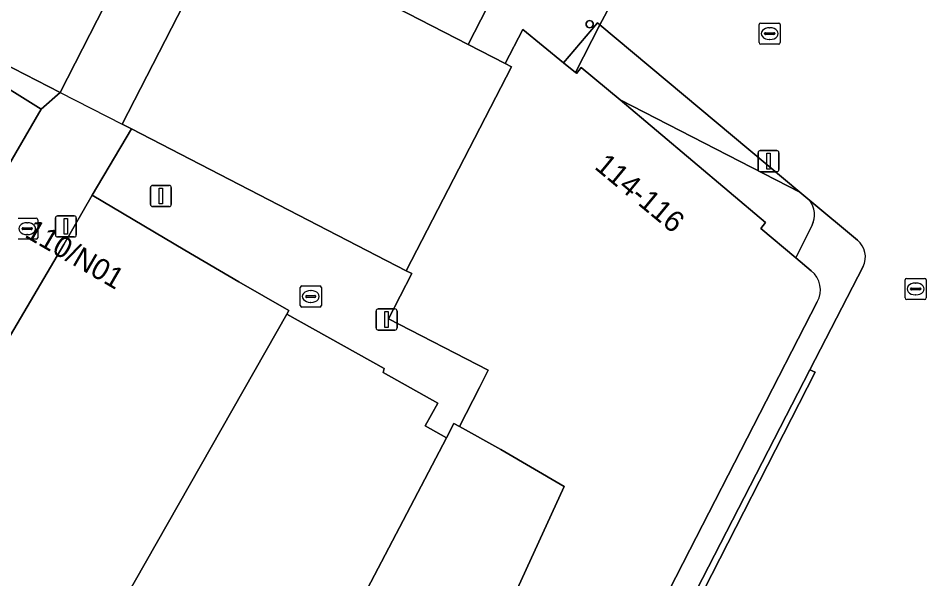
# Model space of a CAD drawing. Extents: x 161087 to 161926, y 382572 to 383873.
# Drawn here: x 161551.15 to 161594.31, y 383061.22 to 383087.77 of the extents above; entities that cross this region are included whole.
import ezdxf

# ---------------------------------------------------------------- set-up
doc = ezdxf.new("R2010")
doc.units = 0
for name, color, linetype in [('IMGEO_Erf', 7, 'Continuous'), ('IMGEO_Kolk', 7, 'Continuous'), ('IMGEO_Lichtmast', 7, 'Continuous'), ('IMGEO_Pand', 7, 'Continuous'), ('IMGEO_Pand_nummerreeks', 7, 'Continuous'), ('IMGEO_Pand_overbouw', 7, 'Continuous'), ('IMGEO_Rioolput', 7, 'Continuous'), ('IMGEO_Voetgangersgebied_open', 7, 'Continuous'), ('IMGEO_Voetpad_op_trap', 7, 'Continuous')]:
    doc.layers.add(name, color=color, linetype=linetype)

msp = doc.modelspace()

# ---------------------------------------------------------------- linework, layer by layer
at = {"layer": 'IMGEO_Erf'}
msp.add_lwpolyline([(161538.581, 383088.657), (161539.865, 383087.552), (161537.25, 383084.336), (161538.376, 383083.711), (161536.077, 383079.736), (161535.442, 383077.298), (161535.054, 383076.185), (161535.139, 383076.133), (161538.04, 383074.35), (161539.209, 383076.273), (161538.631, 383076.666), (161542.713, 383083.461), (161539.594, 383085.305), (161542.349, 383088.905), (161546.368, 383086.179), (161546.765, 383086.876), (161552.246, 383083.465), (161553.144, 383084.255), (161547.051, 383087.378), (161546.314, 383087.756), (161546.562, 383088.236)], dxfattribs=at)
msp.add_lwpolyline([(161569.812, 383075.673), (161569.549, 383075.808), (161556.522, 383082.525), (161554.667, 383079.379), (161559.06, 383076.784), (161561.604, 383075.288), (161563.984, 383073.918), (161563.885, 383073.744), (161568.506, 383071.171), (161568.452, 383070.991), (161571.045, 383069.541), (161570.446, 383068.468), (161571.449, 383067.89), (161571.806, 383068.572), (161572.063, 383068.429), (161573.019, 383070.284), (161573.436, 383071.093), (161568.708, 383073.531)], close=True, dxfattribs=at)
at = {"layer": 'IMGEO_Kolk'}
for p, q in [((161586.274, 383086.611), (161586.274, 383087.463)), ((161586.349, 383087.537), (161587.201, 383087.537)), ((161586.762, 383087.317), (161586.787, 383087.317)), ((161587.275, 383087.463), (161587.275, 383086.611)), ((161586.533, 383087.031), (161586.533, 383087.043)), ((161586.971, 383086.994), (161586.573, 383086.994)), ((161586.576, 383087.08), (161586.974, 383087.08)), ((161587.017, 383087.043), (161587.017, 383087.031)), ((161587.201, 383086.537), (161586.349, 383086.537)), ((161586.785, 383086.757), (161586.76, 383086.757)), ((161551.155, 383078.298), (161552.007, 383078.298)), ((161552.081, 383078.224), (161552.081, 383077.372)), ((161551.339, 383077.792), (161551.339, 383077.804)), ((161551.382, 383077.841), (161551.78, 383077.841)), ((161551.568, 383078.078), (161551.593, 383078.078)), ((161551.823, 383077.804), (161551.823, 383077.792)), ((161551.777, 383077.755), (161551.379, 383077.755)), ((161551.591, 383077.518), (161551.566, 383077.518)), ((161552.007, 383077.298), (161551.155, 383077.298)), ((161564.521, 383074.162), (161564.521, 383075.014)), ((161564.596, 383075.088), (161565.448, 383075.088)), ((161565.009, 383074.868), (161565.034, 383074.868)), ((161565.522, 383075.014), (161565.522, 383074.162)), ((161564.78, 383074.582), (161564.78, 383074.594)), ((161565.218, 383074.545), (161564.82, 383074.545)), ((161564.823, 383074.631), (161565.221, 383074.631)), ((161565.264, 383074.594), (161565.264, 383074.582)), ((161565.448, 383074.088), (161564.596, 383074.088)), ((161565.032, 383074.308), (161565.007, 383074.308))]:
    msp.add_line(p, q, dxfattribs=at)
for points in [[(161586.274, 383086.611), (161586.274, 383087.463)], [(161586.349, 383087.537), (161587.201, 383087.537)], [(161587.275, 383087.463), (161587.275, 383086.611)], [(161587.201, 383086.537), (161586.349, 383086.537)], [(161551.155, 383078.298), (161552.007, 383078.298)], [(161552.081, 383078.224), (161552.081, 383077.372)], [(161552.007, 383077.298), (161551.155, 383077.298)], [(161564.521, 383074.162), (161564.521, 383075.014)], [(161564.596, 383075.088), (161565.448, 383075.088)], [(161565.522, 383075.014), (161565.522, 383074.162)], [(161565.448, 383074.088), (161564.596, 383074.088)]]:
    msp.add_lwpolyline(points, dxfattribs=at)
for centre, radius, start, end in [((161586.351, 383087.461), 0.0765, 91.552, 178.448), ((161586.351, 383087.461), 0.0765, 91.552, 178.448), ((161587.199, 383087.461), 0.0765, 1.552, 88.448), ((161587.199, 383087.461), 0.0765, 1.552, 88.448), ((161586.573, 383087.04), 0.0403, 85.8775, 175.7526), ((161586.57, 383087.03), 0.0366, 178.938, 274.7102), ((161586.974, 383087.037), 0.043, 264.8664, 352.4533), ((161586.978, 383087.042), 0.0386, 1.7309, 96.639), ((161586.351, 383086.613), 0.0765, 181.552, 268.448), ((161586.351, 383086.613), 0.0765, 181.552, 268.448), ((161587.199, 383086.613), 0.0765, 271.552, 358.448), ((161587.199, 383086.613), 0.0765, 271.552, 358.448), ((161552.005, 383078.222), 0.0765, 1.552, 88.448), ((161552.005, 383078.222), 0.0765, 1.552, 88.448), ((161551.379, 383077.801), 0.0403, 85.8775, 175.7526), ((161551.376, 383077.791), 0.0366, 178.938, 274.7102), ((161551.78, 383077.798), 0.043, 264.8664, 352.4533), ((161551.784, 383077.803), 0.0386, 1.7309, 96.639), ((161552.005, 383077.374), 0.0765, 271.552, 358.448), ((161552.005, 383077.374), 0.0765, 271.552, 358.448), ((161564.598, 383075.012), 0.0765, 91.552, 178.448), ((161564.598, 383075.012), 0.0765, 91.552, 178.448), ((161565.446, 383075.012), 0.0765, 1.552, 88.448), ((161565.446, 383075.012), 0.0765, 1.552, 88.448), ((161564.82, 383074.591), 0.0403, 85.8775, 175.7526), ((161564.817, 383074.581), 0.0366, 178.938, 274.7102), ((161565.221, 383074.588), 0.043, 264.8664, 352.4533), ((161565.225, 383074.593), 0.0386, 1.7309, 96.639), ((161564.598, 383074.164), 0.0765, 181.552, 268.448), ((161564.598, 383074.164), 0.0765, 181.552, 268.448), ((161565.446, 383074.164), 0.0765, 271.552, 358.448), ((161565.446, 383074.164), 0.0765, 271.552, 358.448)]:
    msp.add_arc(centre, radius, start, end, dxfattribs=at)
for centre, major_axis, ratio, start_param, end_param in [((161586.761, 383087.037), (-0.387, 0.002), 0.722429, 4.712389, 7.853982), ((161586.786, 383087.037), (-0.39, 0.002), 0.717154, 1.570796, 4.712389), ((161551.567, 383077.798), (-0.387, 0.002), 0.722429, 4.712389, 7.853982), ((161551.592, 383077.798), (-0.39, 0.002), 0.717154, 1.570796, 4.712389), ((161565.008, 383074.588), (-0.387, 0.002), 0.722429, 4.712389, 7.853982), ((161565.033, 383074.588), (-0.39, 0.002), 0.717154, 1.570796, 4.712389)]:
    msp.add_ellipse(centre, major_axis=major_axis, ratio=ratio, start_param=start_param, end_param=end_param, dxfattribs=at)
at = {"layer": 'IMGEO_Lichtmast'}
for p, q in [((161586.221, 383080.596), (161586.221, 383081.396)), ((161586.221, 383081.396), (161586.221, 383080.596)), ((161586.321, 383081.496), (161587.111, 383081.496)), ((161587.111, 383081.496), (161586.321, 383081.496)), ((161587.211, 383081.396), (161587.211, 383080.596)), ((161587.211, 383080.596), (161587.211, 383081.396)), ((161587.111, 383080.496), (161586.321, 383080.496)), ((161586.321, 383080.496), (161587.111, 383080.496)), ((161557.421, 383078.944), (161557.421, 383079.744)), ((161557.421, 383079.744), (161557.421, 383078.944)), ((161557.521, 383079.844), (161558.311, 383079.844)), ((161558.311, 383079.844), (161557.521, 383079.844)), ((161558.411, 383079.744), (161558.411, 383078.944)), ((161558.411, 383078.944), (161558.411, 383079.744)), ((161558.311, 383078.844), (161557.521, 383078.844)), ((161557.521, 383078.844), (161558.311, 383078.844)), ((161552.919, 383077.506), (161552.919, 383078.306)), ((161552.919, 383078.306), (161552.919, 383077.506)), ((161553.019, 383078.406), (161553.809, 383078.406)), ((161553.809, 383078.406), (161553.019, 383078.406)), ((161553.909, 383078.306), (161553.909, 383077.506)), ((161553.909, 383077.506), (161553.909, 383078.306)), ((161553.809, 383077.406), (161553.019, 383077.406)), ((161553.019, 383077.406), (161553.809, 383077.406)), ((161568.219, 383073.998), (161569.009, 383073.998)), ((161569.009, 383073.998), (161568.219, 383073.998)), ((161568.119, 383073.098), (161568.119, 383073.898)), ((161568.119, 383073.898), (161568.119, 383073.098)), ((161569.109, 383073.898), (161569.109, 383073.098)), ((161569.109, 383073.098), (161569.109, 383073.898)), ((161569.009, 383072.998), (161568.219, 383072.998)), ((161568.219, 383072.998), (161569.009, 383072.998))]:
    msp.add_line(p, q, dxfattribs=at)
for points in [[(161586.641, 383081.371), (161586.791, 383081.371), (161586.791, 383080.621), (161586.641, 383080.621), (161586.641, 383081.371)], [(161557.841, 383079.719), (161557.991, 383079.719), (161557.991, 383078.969), (161557.841, 383078.969), (161557.841, 383079.719)], [(161553.339, 383078.281), (161553.489, 383078.281), (161553.489, 383077.531), (161553.339, 383077.531), (161553.339, 383078.281)], [(161568.539, 383073.873), (161568.689, 383073.873), (161568.689, 383073.123), (161568.539, 383073.123), (161568.539, 383073.873)]]:
    msp.add_lwpolyline(points, dxfattribs=at)
for centre, start, end in [((161586.321, 383081.396), 90, 180), ((161586.321, 383081.396), 90, 180), ((161587.111, 383081.396), 0, 90), ((161587.111, 383081.396), 360, 90), ((161586.321, 383080.596), 180, 270), ((161586.321, 383080.596), 180, 270), ((161587.111, 383080.596), 270, 0), ((161587.111, 383080.596), 270, 0), ((161557.521, 383079.744), 90, 180), ((161557.521, 383079.744), 90, 180), ((161558.311, 383079.744), 0, 90), ((161558.311, 383079.744), 360, 90), ((161557.521, 383078.944), 180, 270), ((161557.521, 383078.944), 180, 270), ((161558.311, 383078.944), 270, 0), ((161558.311, 383078.944), 270, 0), ((161553.019, 383078.306), 90, 180), ((161553.019, 383078.306), 90, 180), ((161553.809, 383078.306), 0, 90), ((161553.809, 383078.306), 360, 90), ((161553.019, 383077.506), 180, 270), ((161553.019, 383077.506), 180, 270), ((161553.809, 383077.506), 270, 0), ((161553.809, 383077.506), 270, 0), ((161568.219, 383073.898), 90, 180), ((161568.219, 383073.898), 90, 180), ((161569.009, 383073.898), 0, 90), ((161569.009, 383073.898), 360, 90), ((161568.219, 383073.098), 180, 270), ((161568.219, 383073.098), 180, 270), ((161569.009, 383073.098), 270, 0), ((161569.009, 383073.098), 270, 0)]:
    msp.add_arc(centre, 0.1, start, end, dxfattribs=at)
at = {"layer": 'IMGEO_Pand'}
for points in [[(161560.802, 383099.203), (161554.825, 383104.212), (161551.371, 383107.107), (161546.531, 383111.162), (161540.093, 383103.474), (161537.689, 383100.604), (161535.244, 383097.685), (161546.562, 383088.236), (161546.314, 383087.756), (161547.051, 383087.378), (161553.144, 383084.255), (161558.078, 383093.898)], [(161574.532, 383085.467), (161574.238, 383085.619), (161572.482, 383086.522), (161561.044, 383092.406), (161556.085, 383082.756), (161556.522, 383082.525), (161569.549, 383075.808)], [(161542.713, 383083.461), (161549.645, 383079.028), (161552.246, 383083.465), (161546.765, 383086.876), (161546.368, 383086.179), (161542.349, 383088.905), (161539.594, 383085.305)], [(161578.406, 383087.538), (161578.343, 383087.626), (161578.24, 383087.659), (161578.137, 383087.626), (161578.074, 383087.538), (161578.074, 383087.43), (161578.137, 383087.342), (161578.24, 383087.309), (161578.343, 383087.342), (161578.406, 383087.43)], [(161563.885, 383073.744), (161563.984, 383073.918), (161561.604, 383075.288), (161559.06, 383076.784), (161554.667, 383079.379), (161553.325, 383077.057), (161550.47, 383072.214), (161549.931, 383071.28), (161547.166, 383066.299), (161543.558, 383060.083), (161543.597, 383060.058), (161543.133, 383059.205), (161543.496, 383059), (161543.471, 383058.927), (161550.507, 383054.731), (161550.528, 383054.765), (161550.945, 383054.534), (161551.03, 383054.681), (161552.241, 383053.949), (161552.15, 383053.812), (161552.45, 383053.659), (161552.611, 383053.941)], [(161571.449, 383067.89), (161570.446, 383068.468), (161571.045, 383069.541), (161568.452, 383070.991), (161568.506, 383071.171), (161563.885, 383073.744), (161552.611, 383053.941), (161552.45, 383053.659), (161555.5, 383052.104), (161558.996, 383050.282), (161561.556, 383049.009)], [(161577.03, 383065.585), (161574.029, 383067.333), (161572.063, 383068.429), (161571.806, 383068.572), (161571.449, 383067.89), (161561.556, 383049.009), (161561.917, 383048.829), (161567.422, 383046.104), (161567.849, 383045.905), (161570.86, 383052.105)]]:
    msp.add_lwpolyline(points, close=True, dxfattribs=at)
for points in [[(161588.745, 383075.803), (161588.01, 383076.423), (161586.346, 383077.81), (161586.573, 383078.094), (161579.693, 383083.893), (161577.836, 383085.436), (161577.615, 383085.151), (161577.569, 383085.188), (161577.004, 383085.651), (161575.07, 383087.235), (161574.238, 383085.619), (161574.532, 383085.467), (161569.549, 383075.808), (161569.812, 383075.673), (161568.708, 383073.531), (161573.436, 383071.093), (161573.019, 383070.284), (161572.063, 383068.429), (161574.029, 383067.333), (161577.03, 383065.585), (161570.86, 383052.105)], [(161574.358, 383045.765), (161582.98, 383062.581), (161589.03, 383074.337)]]:
    msp.add_lwpolyline(points, dxfattribs=at)
msp.add_arc((161588.021, 383074.902), 1.156, 330.7707, 51.2322, dxfattribs=at)
at = {"layer": 'IMGEO_Pand_overbouw'}
msp.add_lwpolyline([(161574.176, 383110.98), (161571.464, 383112.365), (161567.692, 383105.068), (161564.876, 383099.62), (161561.044, 383092.406), (161572.482, 383086.522), (161574.238, 383085.619), (161575.07, 383087.235), (161577.004, 383085.651), (161577.569, 383085.188), (161578.937, 383087.864), (161581.737, 383093.34), (161583.61, 383097.002)], dxfattribs=at)
for points in [[(161558.078, 383093.898), (161553.144, 383084.255), (161556.085, 383082.756), (161561.044, 383092.406)], [(161579.693, 383083.893), (161586.573, 383078.094), (161586.346, 383077.81), (161588.01, 383076.423), (161588.788, 383077.972), (161588.841, 383078.111), (161588.876, 383078.258), (161588.893, 383078.412), (161588.889, 383078.567), (161588.865, 383078.721), (161588.821, 383078.869), (161588.759, 383079.008), (161588.682, 383079.134), (161588.209, 383079.529)]]:
    msp.add_lwpolyline(points, close=True, dxfattribs=at)
at = {"layer": 'IMGEO_Rioolput'}
for p, q in [((161593.191, 383074.519), (161593.191, 383075.371)), ((161593.266, 383075.445), (161594.118, 383075.445)), ((161593.679, 383075.225), (161593.704, 383075.225)), ((161594.192, 383075.371), (161594.192, 383074.519)), ((161593.45, 383074.939), (161593.45, 383074.951)), ((161593.888, 383074.902), (161593.49, 383074.902)), ((161593.493, 383074.988), (161593.891, 383074.988)), ((161593.934, 383074.951), (161593.934, 383074.939)), ((161594.118, 383074.445), (161593.266, 383074.445)), ((161593.702, 383074.665), (161593.677, 383074.665))]:
    msp.add_line(p, q, dxfattribs=at)
for points in [[(161593.191, 383074.519), (161593.191, 383075.371)], [(161593.266, 383075.445), (161594.118, 383075.445)], [(161594.192, 383075.371), (161594.192, 383074.519)], [(161594.118, 383074.445), (161593.266, 383074.445)]]:
    msp.add_lwpolyline(points, dxfattribs=at)
for centre, radius, start, end in [((161593.268, 383075.369), 0.0765, 91.552, 178.448), ((161593.268, 383075.369), 0.0765, 91.552, 178.448), ((161594.116, 383075.369), 0.0765, 1.552, 88.448), ((161594.116, 383075.369), 0.0765, 1.552, 88.448), ((161593.49, 383074.948), 0.0403, 85.8775, 175.7526), ((161593.487, 383074.938), 0.0366, 178.938, 274.7102), ((161593.891, 383074.945), 0.043, 264.8664, 352.4533), ((161593.895, 383074.95), 0.0386, 1.7309, 96.639), ((161593.268, 383074.521), 0.0765, 181.552, 268.448), ((161593.268, 383074.521), 0.0765, 181.552, 268.448), ((161594.116, 383074.521), 0.0765, 271.552, 358.448), ((161594.116, 383074.521), 0.0765, 271.552, 358.448)]:
    msp.add_arc(centre, radius, start, end, dxfattribs=at)
for centre, major_axis, ratio, start_param, end_param in [((161593.678, 383074.945), (-0.387, 0.002), 0.722429, 4.712389, 7.853982), ((161593.703, 383074.945), (-0.39, 0.002), 0.717154, 1.570796, 4.712389)]:
    msp.add_ellipse(centre, major_axis=major_axis, ratio=ratio, start_param=start_param, end_param=end_param, dxfattribs=at)
at = {"layer": 'IMGEO_Voetgangersgebied_open'}
for points in [[(161619.336, 383137.341), (161594.067, 383088.229), (161583.61, 383097.002), (161581.737, 383093.34), (161578.937, 383087.864), (161578.729, 383087.457), (161588.209, 383079.529), (161588.682, 383079.134), (161590.93, 383077.254)], [(161574.176, 383110.98), (161571.464, 383112.365), (161567.692, 383105.068), (161564.876, 383099.62), (161561.044, 383092.406), (161572.482, 383086.522), (161574.905, 383091.235), (161577.714, 383096.699), (161582.774, 383106.541), (161575.682, 383110.181)], [(161553.325, 383077.057), (161554.667, 383079.379), (161556.522, 383082.525), (161556.085, 383082.756), (161561.044, 383092.406), (161558.078, 383093.898), (161553.144, 383084.255), (161552.246, 383083.465), (161549.645, 383079.028), (161539.337, 383061.444), (161534.446, 383064.519), (161530.421, 383067.05), (161530.036, 383067.292), (161526.752, 383069.185), (161522.061, 383071.888), (161521.372, 383072.291), (161517.755, 383074.458), (161514.291, 383076.533)], [(161588.682, 383079.134), (161588.209, 383079.529), (161579.693, 383083.893), (161586.573, 383078.094), (161586.346, 383077.81), (161588.01, 383076.423), (161588.788, 383077.972)], [(161590.93, 383077.254), (161588.682, 383079.134)], [(161588.788, 383077.972), (161588.01, 383076.423), (161588.745, 383075.803)], [(161550.47, 383072.214), (161553.325, 383077.057)], [(161589.03, 383074.337), (161582.98, 383062.581), (161574.358, 383045.765), (161573.749, 383044.603), (161573.706, 383044.585), (161573.286, 383044.801), (161572.092, 383045.41), (161570.142, 383046.401), (161569.538, 383045.116), (161569.17, 383045.288), (161568.847, 383044.661), (161574.742, 383041.619), (161580.345, 383052.588), (161582.677, 383057.082), (161582.415, 383057.218), (161581.494, 383055.443), (161580.766, 383055.82), (161582.183, 383058.502), (161588.677, 383071.118), (161591.2, 383076.006)], [(161591.2, 383076.006), (161588.677, 383071.118), (161588.936, 383071.002), (161582.905, 383059.22), (161583.593, 383058.848), (161584.121, 383058.562), (161579.565, 383049.677), (161579.827, 383049.537), (161576.024, 383042.111), (161582.514, 383039.057), (161585.199, 383037.793), (161586.284, 383037.299), (161586.238, 383037.465), (161586.381, 383037.783), (161586.485, 383037.742), (161586.632, 383038.015), (161588.081, 383040.704), (161587.182, 383041.166), (161590.041, 383046.199), (161590.837, 383045.797), (161592.608, 383048.762), (161595.139, 383053.017)]]:
    msp.add_lwpolyline(points, dxfattribs=at)
for points in [[(161578.937, 383087.864), (161581.737, 383093.34), (161583.61, 383097.002), (161581.096, 383099.108), (161584.477, 383105.667), (161582.774, 383106.541), (161577.714, 383096.699), (161574.905, 383091.235), (161572.482, 383086.522), (161574.238, 383085.619), (161575.07, 383087.235), (161577.004, 383085.651), (161578.616, 383087.551), (161578.729, 383087.457)], [(161578.729, 383087.457), (161578.616, 383087.551), (161577.004, 383085.651), (161577.569, 383085.188)], [(161577.569, 383085.188), (161577.615, 383085.151), (161577.836, 383085.436), (161579.693, 383083.893), (161588.209, 383079.529), (161578.729, 383087.457)], [(161578.24, 383087.309), (161578.137, 383087.342), (161578.074, 383087.43), (161578.074, 383087.538), (161578.137, 383087.626), (161578.24, 383087.659), (161578.343, 383087.626), (161578.406, 383087.538), (161578.406, 383087.43), (161578.343, 383087.342)]]:
    msp.add_lwpolyline(points, close=True, dxfattribs=at)
for centre, radius, start, end in [((161587.716, 383078.46), 1.178, 335.5221, 34.9023), ((161587.716, 383078.46), 1.178, 335.5221, 34.9023), ((161590.29, 383076.462), 1.018, 333.3523, 51.0629), ((161590.29, 383076.462), 1.018, 333.3523, 51.0629), ((161588.021, 383074.902), 1.156, 330.7707, 51.2322)]:
    msp.add_arc(centre, radius, start, end, dxfattribs=at)
at = {"layer": 'IMGEO_Voetpad_op_trap'}
msp.add_lwpolyline([(161588.936, 383071.002), (161588.677, 383071.118), (161582.183, 383058.502), (161582.458, 383058.359), (161582.905, 383059.22)], close=True, dxfattribs=at)

# ---------------------------------------------------------------- texts
at = {"layer": 'IMGEO_Pand_nummerreeks'}
for s, rotation, p in [('114-116', 320.3742, (161578.422, 383080.672)), ('110/N01', 329.7994, (161551.414, 383077.433))]:
    msp.add_text(s, height=1, rotation=rotation, dxfattribs=at).set_placement(p)

doc.saveas('drawing.dxf')
